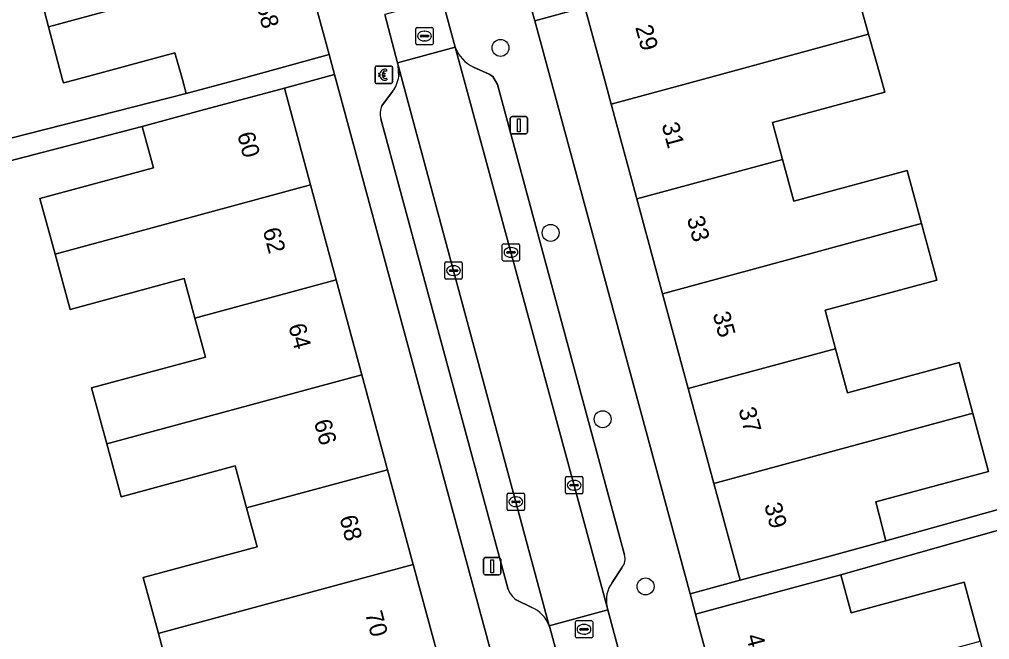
# Model space of a CAD drawing. Extents: x 159262 to 160143, y 383399 to 384319.
# Drawn here: x 159812.8 to 159868.8, y 383717.5 to 383753.3 of the extents above; entities that cross this region are included whole.
import ezdxf

# ---------------------------------------------------------------- set-up
doc = ezdxf.new("R2010")
doc.units = 0
for name, color, linetype in [('IMGEO_Betaalautomaat', 7, 'Continuous'), ('IMGEO_Boom', 7, 'Continuous'), ('IMGEO_Erf', 7, 'Continuous'), ('IMGEO_Kolk', 7, 'Continuous'), ('IMGEO_Lichtmast', 7, 'Continuous'), ('IMGEO_Pand', 7, 'Continuous'), ('IMGEO_Pand_nummerreeks', 7, 'Continuous'), ('IMGEO_Parkeervlak_open', 7, 'Continuous'), ('IMGEO_Rijbaan_lokaal_open', 7, 'Continuous'), ('IMGEO_Rioolput', 7, 'Continuous'), ('IMGEO_Voetpad_open', 7, 'Continuous')]:
    doc.layers.add(name, color=color, linetype=linetype)

msp = doc.modelspace()

# ---------------------------------------------------------------- linework, layer by layer
at = {"layer": 'IMGEO_Betaalautomaat'}
for p, q in [((159833.344, 383749.682), (159833.344, 383750.523)), ((159833.344, 383750.523), (159833.344, 383749.682)), ((159833.419, 383750.606), (159834.26, 383750.606)), ((159834.26, 383750.606), (159833.419, 383750.606)), ((159833.627, 383750.07), (159833.627, 383750.138)), ((159833.748, 383750.138), (159833.748, 383750.07)), ((159834.006, 383750.411), (159833.989, 383750.311)), ((159834.343, 383750.532), (159834.343, 383749.691)), ((159834.343, 383749.691), (159834.343, 383750.532)), ((159834.269, 383749.607), (159833.428, 383749.607)), ((159833.428, 383749.607), (159834.269, 383749.607)), ((159833.993, 383749.905), (159834.015, 383749.818))]:
    msp.add_line(p, q, dxfattribs=at)
for points in [[(159833.627, 383750.138), (159833.558, 383750.138), (159833.558, 383750.207), (159833.637, 383750.207)], [(159833.759, 383750.207), (159833.906, 383750.207), (159833.906, 383750.138), (159833.748, 383750.138)], [(159833.632, 383750.001), (159833.558, 383750.001), (159833.558, 383750.07), (159833.627, 383750.07)], [(159833.748, 383750.07), (159833.906, 383750.07), (159833.906, 383750.001), (159833.762, 383750.001)]]:
    msp.add_lwpolyline(points, dxfattribs=at)
for centre, radius, start, end in [((159833.422, 383750.529), 0.0779, 92.4484, 184.2845), ((159833.422, 383750.529), 0.0779, 92.4484, 184.2845), ((159833.92, 383750.131), 0.293, 73.014, 165.0139), ((159833.926, 383750.144), 0.179, 69.3236, 159.5683), ((159834.266, 383750.529), 0.0779, 2.4484, 94.2845), ((159834.266, 383750.529), 0.0779, 2.4484, 94.2845), ((159833.422, 383749.685), 0.0779, 182.4484, 274.2845), ((159833.422, 383749.685), 0.0779, 182.4484, 274.2845), ((159833.893, 383750.056), 0.267, 191.8096, 297.0389), ((159833.926, 383750.071), 0.179, 202.7625, 291.8693), ((159834.266, 383749.685), 0.0779, 272.4484, 4.2845), ((159834.266, 383749.685), 0.0779, 272.4484, 4.2845)]:
    msp.add_arc(centre, radius, start, end, dxfattribs=at)
at = {"layer": 'IMGEO_Boom'}
for centre in [(159840.582, 383751.657), (159843.479, 383740.976), (159846.483, 383730.215), (159848.964, 383720.566)]:
    msp.add_circle(centre, 0.489, dxfattribs=at)
at = {"layer": 'IMGEO_Erf'}
for points in [[(159797.269, 383754.734), (159800.11, 383743.243), (159801.792, 383743.714), (159804.113, 383744.364), (159822.428, 383749.02), (159822.205, 383749.83), (159821.779, 383751.378), (159816.013, 383749.82), (159815.336, 383749.637), (159815.288, 383749.819), (159814.481, 383752.879), (159813.64, 383756.072)], [(159860.894, 383755.845), (159861.85, 383752.445), (159862.574, 383749.871), (159862.789, 383749.109), (159856.301, 383747.354), (159856.879, 383745.22), (159857.531, 383742.808), (159864.077, 383744.579), (159864.907, 383741.515), (159865.788, 383738.255), (159859.34, 383736.511), (159859.941, 383734.291), (159860.629, 383731.746), (159867.07, 383733.488), (159867.864, 383730.557), (159868.769, 383727.206), (159862.272, 383725.449), (159862.85, 383723.196), (159882.867, 383728.784)], [(159880.225, 383726.897), (159860.239, 383721.227), (159860.832, 383719.033), (159867.368, 383720.802), (159868.288, 383717.401), (159869.088, 383714.443), (159862.56, 383712.676), (159863.241, 383710.159), (159863.825, 383708.002), (159870.468, 383709.799)]]:
    msp.add_lwpolyline(points, dxfattribs=at)
for points in [[(159849.946, 383737.463), (159848.462, 383742.94), (159846.979, 383748.418), (159846.588, 383749.857), (159845.463, 383754.012), (159842.561, 383753.225), (159851.535, 383720.132), (159854.428, 383720.917), (159852.913, 383726.508), (159851.429, 383731.986)], [(159830.998, 383750.125), (159828.096, 383749.34), (159829.61, 383743.743), (159831.092, 383738.264), (159832.574, 383732.783), (159834.057, 383727.303), (159835.539, 383721.824), (159837.053, 383716.226), (159839.957, 383717.012)], [(159816.962, 383732.025), (159823.532, 383733.803), (159822.923, 383736.054), (159822.306, 383738.335), (159815.718, 383736.554), (159814.853, 383739.75), (159813.981, 383742.969), (159820.53, 383744.741), (159819.887, 383747.12), (159804.461, 383743.118), (159801.427, 383742.313), (159800.703, 383742.121), (159809.55, 383708.785), (159828.954, 383714.035), (159828.28, 383716.525), (159821.66, 383714.735), (159820.82, 383717.841), (159819.946, 383721.072), (159826.521, 383722.851), (159825.912, 383725.099), (159825.257, 383727.527), (159818.662, 383725.743), (159817.837, 383728.796)]]:
    msp.add_lwpolyline(points, close=True, dxfattribs=at)
at = {"layer": 'IMGEO_Kolk'}
for p, q in [((159840.686, 383739.427), (159840.686, 383740.279)), ((159840.761, 383740.353), (159841.613, 383740.353)), ((159841.174, 383740.133), (159841.199, 383740.133)), ((159841.687, 383740.279), (159841.687, 383739.427)), ((159840.945, 383739.847), (159840.945, 383739.859)), ((159841.383, 383739.81), (159840.985, 383739.81)), ((159840.988, 383739.896), (159841.386, 383739.896)), ((159841.197, 383739.573), (159841.172, 383739.573)), ((159841.429, 383739.859), (159841.429, 383739.847)), ((159837.372, 383738.373), (159837.372, 383739.225)), ((159837.447, 383739.299), (159838.299, 383739.299)), ((159837.86, 383739.079), (159837.885, 383739.079)), ((159838.373, 383739.225), (159838.373, 383738.373)), ((159841.613, 383739.353), (159840.761, 383739.353)), ((159837.631, 383738.793), (159837.631, 383738.805)), ((159838.069, 383738.756), (159837.671, 383738.756)), ((159837.674, 383738.842), (159838.072, 383738.842)), ((159837.883, 383738.519), (159837.858, 383738.519)), ((159838.115, 383738.805), (159838.115, 383738.793)), ((159838.299, 383738.299), (159837.447, 383738.299)), ((159844.335, 383725.979), (159844.335, 383726.831)), ((159844.41, 383726.905), (159845.262, 383726.905)), ((159844.823, 383726.685), (159844.848, 383726.685)), ((159845.336, 383726.831), (159845.336, 383725.979)), ((159844.594, 383726.399), (159844.594, 383726.411)), ((159845.032, 383726.362), (159844.634, 383726.362)), ((159844.637, 383726.448), (159845.035, 383726.448)), ((159844.846, 383726.125), (159844.821, 383726.125)), ((159845.078, 383726.411), (159845.078, 383726.399)), ((159840.972, 383725.024), (159840.972, 383725.876)), ((159841.047, 383725.95), (159841.899, 383725.95)), ((159841.231, 383725.444), (159841.231, 383725.456)), ((159841.274, 383725.493), (159841.672, 383725.493)), ((159841.46, 383725.73), (159841.485, 383725.73)), ((159841.715, 383725.456), (159841.715, 383725.444)), ((159841.973, 383725.876), (159841.973, 383725.024)), ((159845.262, 383725.905), (159844.41, 383725.905)), ((159841.899, 383724.95), (159841.047, 383724.95)), ((159841.669, 383725.407), (159841.271, 383725.407)), ((159841.483, 383725.17), (159841.458, 383725.17))]:
    msp.add_line(p, q, dxfattribs=at)
for points in [[(159840.686, 383739.427), (159840.686, 383740.279)], [(159840.761, 383740.353), (159841.613, 383740.353)], [(159841.687, 383740.279), (159841.687, 383739.427)], [(159837.372, 383738.373), (159837.372, 383739.225)], [(159837.447, 383739.299), (159838.299, 383739.299)], [(159838.373, 383739.225), (159838.373, 383738.373)], [(159841.613, 383739.353), (159840.761, 383739.353)], [(159838.299, 383738.299), (159837.447, 383738.299)], [(159844.335, 383725.979), (159844.335, 383726.831)], [(159844.41, 383726.905), (159845.262, 383726.905)], [(159845.336, 383726.831), (159845.336, 383725.979)], [(159840.972, 383725.024), (159840.972, 383725.876)], [(159841.047, 383725.95), (159841.899, 383725.95)], [(159841.973, 383725.876), (159841.973, 383725.024)], [(159845.262, 383725.905), (159844.41, 383725.905)], [(159841.899, 383724.95), (159841.047, 383724.95)]]:
    msp.add_lwpolyline(points, dxfattribs=at)
for centre, radius, start, end in [((159840.763, 383740.277), 0.0765, 91.552, 178.448), ((159840.763, 383740.277), 0.0765, 91.552, 178.448), ((159841.611, 383740.277), 0.0765, 1.552, 88.448), ((159841.611, 383740.277), 0.0765, 1.552, 88.448), ((159840.985, 383739.856), 0.0403, 85.8775, 175.7526), ((159840.982, 383739.846), 0.0366, 178.938, 274.7102), ((159841.386, 383739.853), 0.043, 264.8664, 352.4533), ((159841.39, 383739.858), 0.0386, 1.7309, 96.639), ((159837.449, 383739.223), 0.0765, 91.552, 178.448), ((159837.449, 383739.223), 0.0765, 91.552, 178.448), ((159838.297, 383739.223), 0.0765, 1.552, 88.448), ((159838.297, 383739.223), 0.0765, 1.552, 88.448), ((159840.763, 383739.429), 0.0765, 181.552, 268.448), ((159840.763, 383739.429), 0.0765, 181.552, 268.448), ((159841.611, 383739.429), 0.0765, 271.552, 358.448), ((159841.611, 383739.429), 0.0765, 271.552, 358.448), ((159837.449, 383738.375), 0.0765, 181.552, 268.448), ((159837.449, 383738.375), 0.0765, 181.552, 268.448), ((159837.671, 383738.802), 0.0403, 85.8775, 175.7526), ((159837.668, 383738.792), 0.0366, 178.938, 274.7102), ((159838.072, 383738.799), 0.043, 264.8664, 352.4533), ((159838.076, 383738.804), 0.0386, 1.7309, 96.639), ((159838.297, 383738.375), 0.0765, 271.552, 358.448), ((159838.297, 383738.375), 0.0765, 271.552, 358.448), ((159844.412, 383726.829), 0.0765, 91.552, 178.448), ((159844.412, 383726.829), 0.0765, 91.552, 178.448), ((159845.26, 383726.829), 0.0765, 1.552, 88.448), ((159845.26, 383726.829), 0.0765, 1.552, 88.448), ((159844.412, 383725.981), 0.0765, 181.552, 268.448), ((159844.412, 383725.981), 0.0765, 181.552, 268.448), ((159844.634, 383726.408), 0.0403, 85.8775, 175.7526), ((159844.631, 383726.398), 0.0366, 178.938, 274.7102), ((159845.035, 383726.405), 0.043, 264.8664, 352.4533), ((159845.039, 383726.41), 0.0386, 1.7309, 96.639), ((159845.26, 383725.981), 0.0765, 271.552, 358.448), ((159845.26, 383725.981), 0.0765, 271.552, 358.448), ((159841.049, 383725.874), 0.0765, 91.552, 178.448), ((159841.049, 383725.874), 0.0765, 91.552, 178.448), ((159841.271, 383725.453), 0.0403, 85.8775, 175.7526), ((159841.268, 383725.443), 0.0366, 178.938, 274.7102), ((159841.672, 383725.45), 0.043, 264.8664, 352.4533), ((159841.676, 383725.455), 0.0386, 1.7309, 96.639), ((159841.897, 383725.874), 0.0765, 1.552, 88.448), ((159841.897, 383725.874), 0.0765, 1.552, 88.448), ((159841.049, 383725.026), 0.0765, 181.552, 268.448), ((159841.049, 383725.026), 0.0765, 181.552, 268.448), ((159841.897, 383725.026), 0.0765, 271.552, 358.448), ((159841.897, 383725.026), 0.0765, 271.552, 358.448)]:
    msp.add_arc(centre, radius, start, end, dxfattribs=at)
for centre, major_axis, ratio, start_param, end_param in [((159841.173, 383739.853), (-0.387, 0.002), 0.722429, 4.712389, 7.853982), ((159841.198, 383739.853), (-0.39, 0.002), 0.717154, 1.570796, 4.712389), ((159837.859, 383738.799), (-0.387, 0.002), 0.722429, 4.712389, 7.853982), ((159837.884, 383738.799), (-0.39, 0.002), 0.717154, 1.570796, 4.712389), ((159844.822, 383726.405), (-0.387, 0.002), 0.722429, 4.712389, 7.853982), ((159844.847, 383726.405), (-0.39, 0.002), 0.717154, 1.570796, 4.712389), ((159841.459, 383725.45), (-0.387, 0.002), 0.722429, 4.712389, 7.853982), ((159841.484, 383725.45), (-0.39, 0.002), 0.717154, 1.570796, 4.712389)]:
    msp.add_ellipse(centre, major_axis=major_axis, ratio=ratio, start_param=start_param, end_param=end_param, dxfattribs=at)
at = {"layer": 'IMGEO_Lichtmast'}
for p, q in [((159841.148, 383746.792), (159841.148, 383747.592)), ((159841.148, 383747.592), (159841.148, 383746.792)), ((159841.248, 383747.692), (159842.038, 383747.692)), ((159842.038, 383747.692), (159841.248, 383747.692)), ((159842.138, 383747.592), (159842.138, 383746.792)), ((159842.138, 383746.792), (159842.138, 383747.592)), ((159842.038, 383746.692), (159841.248, 383746.692)), ((159841.248, 383746.692), (159842.038, 383746.692)), ((159839.604, 383721.329), (159839.604, 383722.129)), ((159839.604, 383722.129), (159839.604, 383721.329)), ((159839.704, 383722.229), (159840.494, 383722.229)), ((159840.494, 383722.229), (159839.704, 383722.229)), ((159840.594, 383722.129), (159840.594, 383721.329)), ((159840.594, 383721.329), (159840.594, 383722.129)), ((159840.494, 383721.229), (159839.704, 383721.229)), ((159839.704, 383721.229), (159840.494, 383721.229))]:
    msp.add_line(p, q, dxfattribs=at)
for points in [[(159841.568, 383747.567), (159841.718, 383747.567), (159841.718, 383746.817), (159841.568, 383746.817), (159841.568, 383747.567)], [(159840.024, 383722.104), (159840.174, 383722.104), (159840.174, 383721.354), (159840.024, 383721.354), (159840.024, 383722.104)]]:
    msp.add_lwpolyline(points, dxfattribs=at)
for centre, start, end in [((159841.248, 383747.592), 90, 180), ((159841.248, 383747.592), 90, 180), ((159842.038, 383747.592), 0, 90), ((159842.038, 383747.592), 360, 90), ((159841.248, 383746.792), 180, 270), ((159841.248, 383746.792), 180, 270), ((159842.038, 383746.792), 270, 0), ((159842.038, 383746.792), 270, 0), ((159839.704, 383722.129), 90, 180), ((159839.704, 383722.129), 90, 180), ((159840.494, 383722.129), 0, 90), ((159840.494, 383722.129), 360, 90), ((159839.704, 383721.329), 180, 270), ((159839.704, 383721.329), 180, 270), ((159840.494, 383721.329), 270, 0), ((159840.494, 383721.329), 270, 0)]:
    msp.add_arc(centre, 0.1, start, end, dxfattribs=at)
at = {"layer": 'IMGEO_Pand'}
for points in [[(159827.686, 383762.343), (159819.502, 383760.122), (159820.123, 383757.831), (159813.64, 383756.072), (159814.481, 383752.879), (159829.171, 383756.863)], [(159830.688, 383751.271), (159829.171, 383756.863), (159814.481, 383752.879), (159815.288, 383749.819), (159815.336, 383749.637), (159816.013, 383749.82), (159821.779, 383751.378), (159822.205, 383749.83), (159822.428, 383749.02), (159825.449, 383749.835), (159825.874, 383749.949)], [(159860.894, 383755.845), (159854.495, 383754.105), (159853.902, 383756.296), (159850.289, 383755.318), (159845.463, 383754.012), (159846.588, 383749.857), (159846.979, 383748.418), (159852.312, 383749.862), (159861.85, 383752.445)], [(159862.789, 383749.109), (159862.574, 383749.871), (159861.85, 383752.445), (159852.312, 383749.862), (159846.979, 383748.418), (159848.462, 383742.94), (159856.879, 383745.22), (159856.301, 383747.354)], [(159828.096, 383749.34), (159823.279, 383748.037), (159819.887, 383747.12), (159820.53, 383744.741), (159813.981, 383742.969), (159814.853, 383739.75), (159829.61, 383743.743)], [(159864.077, 383744.579), (159857.531, 383742.808), (159856.879, 383745.22), (159848.462, 383742.94), (159849.946, 383737.463), (159864.753, 383741.473), (159864.907, 383741.515)], [(159829.61, 383743.743), (159814.853, 383739.75), (159815.718, 383736.554), (159822.306, 383738.335), (159822.923, 383736.054), (159831.092, 383738.264)], [(159865.788, 383738.255), (159864.907, 383741.515), (159864.753, 383741.473), (159849.946, 383737.463), (159851.429, 383731.986), (159859.707, 383734.228), (159859.941, 383734.291), (159859.34, 383736.511)], [(159831.092, 383738.264), (159822.923, 383736.054), (159823.532, 383733.803), (159816.962, 383732.025), (159817.837, 383728.796), (159818.045, 383728.852), (159832.574, 383732.783)], [(159867.07, 383733.488), (159860.629, 383731.746), (159859.941, 383734.291), (159859.707, 383734.228), (159851.429, 383731.986), (159852.913, 383726.508), (159867.741, 383730.524), (159867.864, 383730.557)], [(159832.574, 383732.783), (159818.045, 383728.852), (159817.837, 383728.796), (159818.662, 383725.743), (159825.257, 383727.527), (159825.912, 383725.099), (159834.057, 383727.303)], [(159868.769, 383727.206), (159867.864, 383730.557), (159867.741, 383730.524), (159852.913, 383726.508), (159854.428, 383720.917), (159859.254, 383722.223), (159862.85, 383723.196), (159862.272, 383725.449)], [(159834.057, 383727.303), (159825.912, 383725.099), (159826.521, 383722.851), (159819.946, 383721.072), (159820.82, 383717.841), (159820.946, 383717.876), (159835.539, 383721.824)], [(159835.539, 383721.824), (159820.946, 383717.876), (159820.82, 383717.841), (159821.66, 383714.735), (159828.28, 383716.525), (159828.954, 383714.035), (159832.236, 383714.923), (159837.053, 383716.226)], [(159867.368, 383720.802), (159860.832, 383719.033), (159860.239, 383721.227), (159856.677, 383720.262), (159851.854, 383718.957), (159853.368, 383713.364), (159868.288, 383717.401)]]:
    msp.add_lwpolyline(points, close=True, dxfattribs=at)
at = {"layer": 'IMGEO_Parkeervlak_open'}
for points in [[(159837.972, 383751.699), (159838.433, 383750), (159846.743, 383719.372)], [(159843.395, 383718.296), (159834.853, 383750), (159834.674, 383750.663), (159834.703, 383750)], [(159847.752, 383722.381), (159840.404, 383749.547), (159840.143, 383750), (159839.921, 383750.145), (159839.024, 383750.553)], [(159834.344, 383749.131), (159833.733, 383748.313)], [(159833.667, 383747.57), (159841.019, 383720.393)], [(159847.042, 383720.797), (159847.598, 383721.645)], [(159841.489, 383719.792), (159842.387, 383719.349)]]:
    msp.add_lwpolyline(points, dxfattribs=at)
for centre, radius, start, end in [((159839.872, 383752.387), 2.02, 199.9087, 245.1936), ((159832.819, 383750.27), 1.904, 323.2562, 351.8509), ((159834.697, 383747.853), 1.068, 154.4889, 195.3587), ((159846.976, 383722.159), 0.807, 320.4052, 15.9588), ((159842.231, 383720.857), 1.298, 200.937, 235.1159), ((159848.404, 383719.767), 1.707, 142.9125, 193.3872), ((159841.623, 383717.609), 1.9, 21.1935, 66.3049)]:
    msp.add_arc(centre, radius, start, end, dxfattribs=at)
at = {"layer": 'IMGEO_Rijbaan_lokaal_open'}
for points in [[(159837.972, 383751.699), (159837.215, 383754.491), (159833.909, 383753.582), (159834.637, 383750.802)], [(159834.674, 383750.663), (159834.853, 383750), (159843.395, 383718.296), (159846.785, 383719.216), (159846.743, 383719.372), (159838.433, 383750), (159837.972, 383751.699), (159834.637, 383750.802)], [(159847.578, 383716.271), (159846.785, 383719.216), (159843.395, 383718.296), (159843.432, 383718.191), (159844.225, 383715.283)]]:
    msp.add_lwpolyline(points, close=True, dxfattribs=at)
at = {"layer": 'IMGEO_Rioolput'}
for p, q in [((159835.695, 383751.916), (159835.695, 383752.768)), ((159835.77, 383752.842), (159836.622, 383752.842)), ((159835.954, 383752.336), (159835.954, 383752.348)), ((159835.997, 383752.385), (159836.395, 383752.385)), ((159836.183, 383752.622), (159836.208, 383752.622)), ((159836.438, 383752.348), (159836.438, 383752.336)), ((159836.696, 383752.768), (159836.696, 383751.916)), ((159836.622, 383751.842), (159835.77, 383751.842)), ((159836.392, 383752.299), (159835.994, 383752.299)), ((159836.206, 383752.062), (159836.181, 383752.062)), ((159844.906, 383717.66), (159844.906, 383718.512)), ((159844.981, 383718.586), (159845.833, 383718.586)), ((159845.394, 383718.366), (159845.419, 383718.366)), ((159845.907, 383718.512), (159845.907, 383717.66)), ((159845.833, 383717.586), (159844.981, 383717.586)), ((159845.165, 383718.08), (159845.165, 383718.092)), ((159845.603, 383718.043), (159845.205, 383718.043)), ((159845.208, 383718.129), (159845.606, 383718.129)), ((159845.417, 383717.806), (159845.392, 383717.806)), ((159845.649, 383718.092), (159845.649, 383718.08))]:
    msp.add_line(p, q, dxfattribs=at)
for points in [[(159835.695, 383751.916), (159835.695, 383752.768)], [(159835.77, 383752.842), (159836.622, 383752.842)], [(159836.696, 383752.768), (159836.696, 383751.916)], [(159836.622, 383751.842), (159835.77, 383751.842)], [(159844.906, 383717.66), (159844.906, 383718.512)], [(159844.981, 383718.586), (159845.833, 383718.586)], [(159845.907, 383718.512), (159845.907, 383717.66)], [(159845.833, 383717.586), (159844.981, 383717.586)]]:
    msp.add_lwpolyline(points, dxfattribs=at)
for centre, radius, start, end in [((159835.772, 383752.766), 0.0765, 91.552, 178.448), ((159835.772, 383752.766), 0.0765, 91.552, 178.448), ((159835.994, 383752.345), 0.0403, 85.8775, 175.7526), ((159835.991, 383752.335), 0.0366, 178.938, 274.7102), ((159836.395, 383752.342), 0.043, 264.8664, 352.4533), ((159836.399, 383752.347), 0.0386, 1.7309, 96.639), ((159836.62, 383752.766), 0.0765, 1.552, 88.448), ((159836.62, 383752.766), 0.0765, 1.552, 88.448), ((159835.772, 383751.918), 0.0765, 181.552, 268.448), ((159835.772, 383751.918), 0.0765, 181.552, 268.448), ((159836.62, 383751.918), 0.0765, 271.552, 358.448), ((159836.62, 383751.918), 0.0765, 271.552, 358.448), ((159844.983, 383718.51), 0.0765, 91.552, 178.448), ((159844.983, 383718.51), 0.0765, 91.552, 178.448), ((159845.831, 383718.51), 0.0765, 1.552, 88.448), ((159845.831, 383718.51), 0.0765, 1.552, 88.448), ((159844.983, 383717.662), 0.0765, 181.552, 268.448), ((159844.983, 383717.662), 0.0765, 181.552, 268.448), ((159845.205, 383718.089), 0.0403, 85.8775, 175.7526), ((159845.202, 383718.079), 0.0366, 178.938, 274.7102), ((159845.606, 383718.086), 0.043, 264.8664, 352.4533), ((159845.61, 383718.091), 0.0386, 1.7309, 96.639), ((159845.831, 383717.662), 0.0765, 271.552, 358.448), ((159845.831, 383717.662), 0.0765, 271.552, 358.448)]:
    msp.add_arc(centre, radius, start, end, dxfattribs=at)
for centre, major_axis, ratio, start_param, end_param in [((159836.182, 383752.342), (-0.387, 0.002), 0.722429, 4.712389, 7.853982), ((159836.207, 383752.342), (-0.39, 0.002), 0.717154, 1.570796, 4.712389), ((159845.393, 383718.086), (-0.387, 0.002), 0.722429, 4.712389, 7.853982), ((159845.418, 383718.086), (-0.39, 0.002), 0.717154, 1.570796, 4.712389)]:
    msp.add_ellipse(centre, major_axis=major_axis, ratio=ratio, start_param=start_param, end_param=end_param, dxfattribs=at)
at = {"layer": 'IMGEO_Voetpad_open'}
for points in [[(159842.561, 383753.225), (159842.246, 383754.385), (159840.733, 383759.981), (159839.253, 383765.461), (159837.771, 383770.94), (159836.289, 383776.42), (159834.809, 383781.9), (159833.296, 383787.495), (159832.903, 383788.947), (159825.07, 383817.837), (159821.238, 383816.833), (159821.45, 383816.037), (159820.687, 383815.791), (159820.841, 383815.179), (159821.106, 383814.126), (159821.154, 383813.948)], [(159829.171, 383756.863), (159830.688, 383751.271), (159830.998, 383750.125), (159839.957, 383717.012), (159840.267, 383715.866), (159841.782, 383710.272), (159843.265, 383704.796), (159844.748, 383699.319), (159846.232, 383693.843), (159847.716, 383688.367), (159849.231, 383682.77), (159849.511, 383681.787), (159849.623, 383681.393), (159856.981, 383654.211), (159860.54, 383655.346), (159860.341, 383656.265)], [(159809.55, 383708.785), (159800.703, 383742.121), (159801.427, 383742.313), (159804.461, 383743.118), (159819.887, 383747.12), (159823.279, 383748.037), (159828.096, 383749.34), (159830.998, 383750.125), (159830.688, 383751.271), (159825.874, 383749.949), (159825.449, 383749.835), (159822.428, 383749.02), (159804.113, 383744.364), (159801.792, 383743.714), (159800.11, 383743.243), (159797.269, 383754.734)], [(159837.167, 383754.668), (159837.215, 383754.491), (159837.972, 383751.699)], [(159842.246, 383754.385), (159842.561, 383753.225), (159845.463, 383754.012)], [(159834.703, 383750), (159834.674, 383750.663), (159834.637, 383750.802), (159833.909, 383753.582)], [(159863.419, 383657.889), (159863.832, 383656.347), (159863.868, 383656.237), (159868.302, 383657.44), (159866.241, 383665.678), (159861.784, 383682.176), (159861.78, 383682.192), (159860.809, 383685.867), (159859.296, 383691.459), (159857.813, 383696.936), (159856.332, 383702.412), (159854.85, 383707.888), (159853.368, 383713.364), (159851.854, 383718.957), (159851.535, 383720.132), (159842.561, 383753.225)], [(159839.024, 383750.553), (159839.921, 383750.145), (159840.143, 383750), (159840.404, 383749.547), (159847.752, 383722.381)], [(159833.733, 383748.313), (159834.344, 383749.131)], [(159841.019, 383720.393), (159833.667, 383747.57)], [(159882.867, 383728.784), (159862.85, 383723.196), (159859.254, 383722.223), (159854.428, 383720.917), (159851.535, 383720.132), (159851.854, 383718.957), (159856.677, 383720.262), (159860.239, 383721.227), (159880.225, 383726.897)], [(159847.598, 383721.645), (159847.042, 383720.797)], [(159842.387, 383719.349), (159841.489, 383719.792)], [(159846.743, 383719.372), (159846.785, 383719.216), (159847.578, 383716.271)], [(159843.432, 383718.191), (159843.395, 383718.296)], [(159844.225, 383715.283), (159843.432, 383718.191)]]:
    msp.add_lwpolyline(points, dxfattribs=at)
for centre, radius, start, end in [((159839.872, 383752.387), 2.02, 199.9087, 245.1936), ((159832.819, 383750.27), 1.904, 323.2562, 351.8509), ((159834.697, 383747.853), 1.068, 154.4889, 195.3587), ((159846.976, 383722.159), 0.807, 320.4052, 15.9588), ((159842.231, 383720.857), 1.298, 200.937, 235.1159), ((159848.404, 383719.767), 1.707, 142.9125, 193.3872), ((159841.623, 383717.609), 1.9, 21.1935, 66.3049)]:
    msp.add_arc(centre, radius, start, end, dxfattribs=at)

# ---------------------------------------------------------------- texts
at = {"layer": 'IMGEO_Pand_nummerreeks'}
for s, rotation, p in [('58', 285.08, (159826.467, 383754.136)), ('29', 285.1087, (159848.361, 383752.852)), ('31', 285.1087, (159849.88, 383747.224)), ('60', 284.9483, (159825.364, 383746.674)), ('33', 285.1087, (159851.34, 383741.815)), ('62', 284.9483, (159826.839, 383741.145)), ('35', 285.1087, (159852.83, 383736.297)), ('64', 284.9483, (159828.317, 383735.608)), ('37', 285.1087, (159854.319, 383730.778)), ('66', 284.9483, (159829.794, 383730.075)), ('39', 285.1087, (159855.809, 383725.26)), ('68', 284.9483, (159831.272, 383724.539)), ('70', 284.9483, (159832.75, 383719.005)), ('41', 285.0915, (159854.75, 383717.689))]:
    msp.add_text(s, height=1, rotation=rotation, dxfattribs=at).set_placement(p)

doc.saveas('drawing.dxf')
